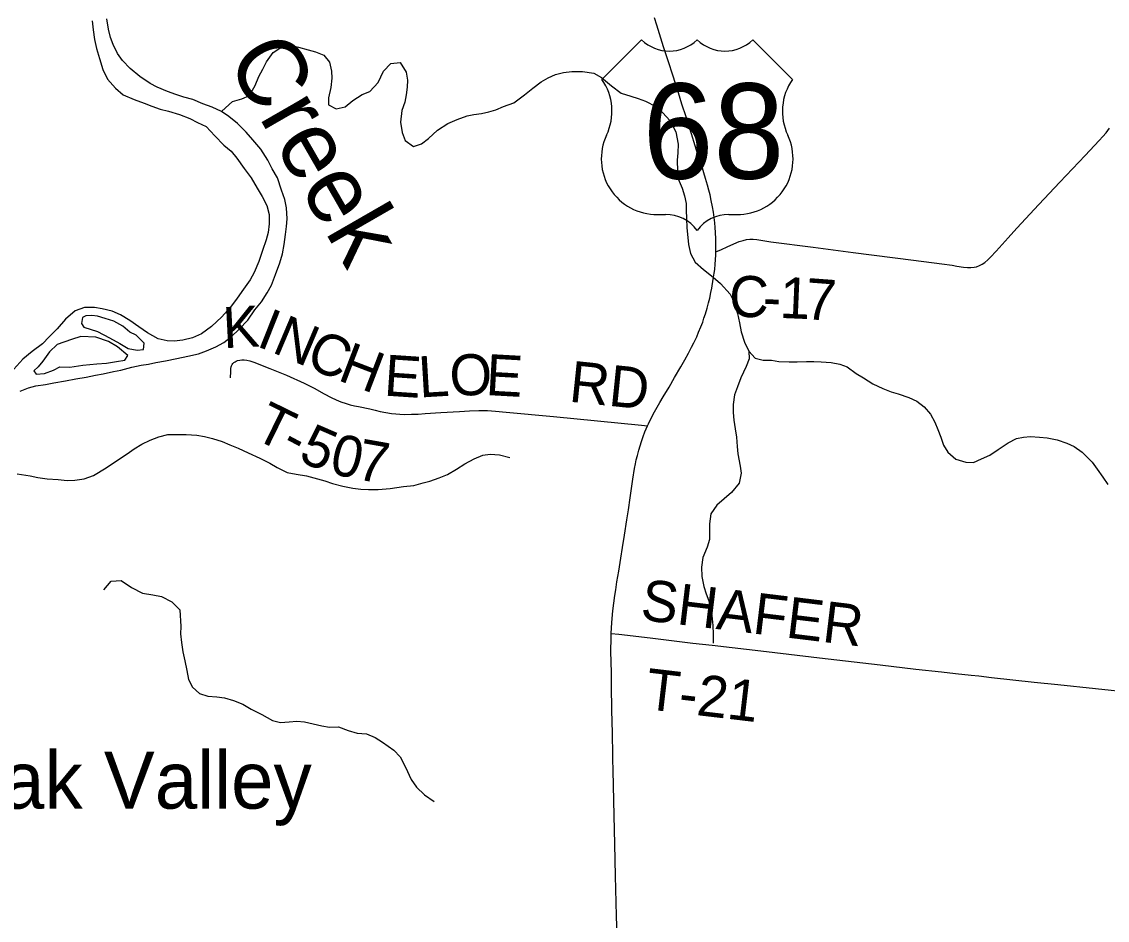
# Model space of a CAD drawing. Extents: x 1451455 to 1749751, y 218250 to 574981.
# Drawn here: x 1564923 to 1572855, y 337559 to 344121 of the extents above; entities that cross this region are included whole.
import ezdxf

# ---------------------------------------------------------------- set-up
doc = ezdxf.new("R2010")
doc.units = 0
for name, color, linetype in [('GM_X_County_Road', 7, 'Continuous'), ('GM_X_County_Road_Text', 7, 'Continuous'), ('GM_X_Major_River', 7, 'Continuous'), ('GM_X_Major_River_Text', 7, 'Continuous'), ('GM_X_Minor_River', 7, 'Continuous'), ('GM_X_Township_Road', 7, 'Continuous'), ('GM_X_Township_Road_Text', 7, 'Continuous'), ('GM_X_Unincorporated_Text', 7, 'Continuous'), ('GM_X_US_Location', 7, 'Continuous'), ('GM_X_US_Route', 7, 'Continuous'), ('GM_X_US_Shield', 7, 'Continuous')]:
    doc.layers.add(name, color=color, linetype=linetype)

msp = doc.modelspace()

# ---------------------------------------------------------------- linework, layer by layer
at = {"layer": 'GM_X_County_Road'}
for points in [[(1570706.9, 342474.5), (1570998.9, 342436.2), (1571438.2, 342380.3), (1571646, 342352.3), (1571720.5, 342342.1), (1571756.2, 342336.5), (1571804.6, 342328.7), (1571833.4, 342325.5), (1571856.5, 342324.9), (1571882.9, 342327.7), (1571900.1, 342332), (1571920.6, 342339.4), (1571941, 342349.8), (1571959.4, 342362.5), (1571981.5, 342381.2), (1572002.3, 342401.7), (1572042.5, 342444.8), (1572129.4, 342543.1), (1572193.6, 342613.5), (1572354.6, 342786.2), (1572507.4, 342948.9), (1572692.3, 343144.2), (1572796.4, 343253.4), (1572822.7, 343282.4), (1572845.3, 343310.2), (1572870.4, 343344.3)], [(1569995.3, 342440.8), (1570035.2, 342458.6), (1570078.2, 342477.7), (1570125.9, 342498.9), (1570165.9, 342515), (1570193.7, 342523.9), (1570218.8, 342529.3), (1570243.1, 342532.3), (1570266.5, 342532.7), (1570293, 342530.4), (1570396.9, 342514.6), (1570706.9, 342474.5)]]:
    msp.add_lwpolyline(points, dxfattribs=at)
at = {"layer": 'GM_X_Major_River'}
for points in [[(1564911.3, 341423.3), (1564971.8, 341448.3), (1565026.1, 341461.3), (1565096.4, 341472.1), (1565158.7, 341483), (1565243.1, 341497.5), (1565319.4, 341512.2), (1565393.8, 341524.9), (1565462.1, 341539.7), (1565518.4, 341548.7), (1565592.8, 341567.4), (1565647, 341576.4), (1565727.5, 341597), (1565795.8, 341611.8), (1565850.1, 341620.9), (1565904.4, 341631.9), (1565972.7, 341644.7), (1566057.1, 341661.3), (1566137.5, 341677.8), (1566213.9, 341696.5), (1566274.4, 341717.5), (1566341, 341746.3), (1566399.7, 341779.3), (1566454.5, 341818.4), (1566511.7, 341875.5), (1566575, 341942.5), (1566626.5, 342015.7), (1566675.7, 342075), (1566717, 342140.4), (1566748.1, 342195.9), (1566777.7, 342275.5), (1566809.4, 342361.2), (1566828.6, 342424.9), (1566841.9, 342492.8), (1566851.4, 342566.8), (1566858.5, 342624.8), (1566861.6, 342680.9), (1566857.2, 342761.1), (1566846.4, 342823.4), (1566821.6, 342890), (1566791.4, 342980.8), (1566752.6, 343045.6), (1566721.8, 343110.3), (1566669.3, 343191.4), (1566612.6, 343258.5), (1566563.6, 343315.5), (1566500.8, 343378.8), (1566437.6, 343428), (1566382.3, 343465), (1566314.8, 343496.3), (1566247.2, 343521.6), (1566173.8, 343552.9), (1566108, 343570.1), (1566048.3, 343589.2), (1565988.7, 343610.3), (1565913.2, 343641.8), (1565861.7, 343670.7), (1565786.6, 343720.2), (1565715.6, 343779.5), (1565658.7, 343836.7), (1565623.6, 343889.4), (1565590.9, 343954.1), (1565571.8, 344004.6), (1565557, 344067), (1565544.4, 344141.3)], [(1565438, 344127.2), (1565444.8, 344062.9), (1565455.4, 343990.6), (1565470.1, 343924.2), (1565492.8, 343851.6), (1565515.2, 343771.1), (1565549.9, 343702.3), (1565608.7, 343635.1), (1565665.8, 343588), (1565745.3, 343552.6), (1565818.8, 343527.2), (1565874.5, 343504.2), (1565934.1, 343483.1), (1565995.9, 343467.9), (1566075.5, 343442.5), (1566151, 343413), (1566206.6, 343386), (1566272, 343354.8), (1566334.8, 343287.5), (1566399.6, 343220.2), (1566452.8, 343175.2), (1566495.8, 343124.3), (1566548.4, 343049.2), (1566599.1, 342980.2), (1566643.7, 342905.2), (1566680.6, 342844.4), (1566713.4, 342779.7), (1566730.1, 342713.3), (1566730.8, 342645.1), (1566723.5, 342581.1), (1566708.5, 342527.3), (1566682.9, 342449.6), (1566655.4, 342369.9), (1566621.8, 342288.4), (1566592.7, 342236.8), (1566543.3, 342167.5), (1566498, 342102.2), (1566448.7, 342037), (1566385.3, 341966), (1566309.8, 341895.2), (1566236.7, 341840.4), (1566170.1, 341811.5), (1566101.7, 341794.7), (1566037.5, 341787.8), (1565985.5, 341790.8), (1565919.7, 341806), (1565842.5, 341849.5), (1565779.2, 341892.7), (1565714.1, 341939.9), (1565644.8, 341981.2), (1565585.2, 342006.4), (1565511.5, 342023.7), (1565455.6, 342032.7), (1565381.5, 342034.1), (1565315, 342009.2), (1565243.7, 341948.4), (1565182.3, 341877.3), (1565125.1, 341820.2), (1565074.1, 341769), (1564998.9, 341712.3), (1564931.8, 341657.4), (1564866.3, 341582.4)], [(1565436.4, 341975), (1565392.4, 341973.8), (1565368.1, 341960.1), (1565359.3, 341918.2), (1565376.7, 341889.9), (1565476.2, 341858), (1565565.5, 341812.3), (1565640.7, 341770.9), (1565700.1, 341733.8), (1565765.9, 341722.6), (1565814.1, 341727.7), (1565819, 341773.7), (1565760, 341830.9)], [(1565760, 341830.9), (1565714.4, 341853.8), (1565663.2, 341896.8), (1565595.8, 341934), (1565532.1, 341953.2), (1565476.4, 341970.2), (1565436.4, 341975)], [(1565699.1, 341683.7), (1565624.3, 341747.2), (1565556.9, 341784.4), (1565465.5, 341818.1), (1565355.4, 341822.1), (1565286.9, 341799.3), (1565182.1, 341763.1), (1565127, 341710), (1565077.6, 341640.8), (1565042.8, 341601.3), (1565012.3, 341571.8), (1565029.8, 341547.4), (1565090, 341552.4), (1565154.5, 341577.3), (1565201, 341600.5), (1565275, 341597.1)], [(1565275, 341597.1), (1565369.4, 341611.5), (1565471.7, 341621.7), (1565543.9, 341628.4), (1565616.2, 341639.1), (1565676.4, 341648), (1565699.1, 341683.7)]]:
    msp.add_lwpolyline(points, dxfattribs=at)
at = {"layer": 'GM_X_Minor_River'}
for points in [[(1566382.3, 343465), (1566412.5, 343491.1), (1566463.3, 343538.5), (1566531.7, 343557.4), (1566588.2, 343582.6), (1566629.5, 343656.1), (1566654.7, 343721.9), (1566685.6, 343773.6), (1566712.5, 343827.3), (1566759.8, 343896.7), (1566816.5, 343933.9), (1566882.8, 343950.9), (1566946.7, 343935.9), (1567016.4, 343916.7), (1567070.2, 343901.8), (1567131.8, 343876.8), (1567173, 343826), (1567187.9, 343759.6), (1567189, 343709.4), (1567181.8, 343641.3), (1567164.5, 343565.4), (1567163.6, 343513.3), (1567221.1, 343484.3), (1567287.5, 343499.3), (1567342.3, 343546.5), (1567411.1, 343589.6), (1567467.6, 343610.7), (1567526.8, 343678), (1567566.2, 343759.6), (1567621.3, 343816.8), (1567689.4, 343823.8), (1567732.3, 343752.9), (1567741.3, 343694.6), (1567738.4, 343642.5), (1567731.4, 343586.5), (1567722.5, 343534.5), (1567701.4, 343472.6), (1567691.9, 343388.6), (1567702.6, 343312.2), (1567725.7, 343253.7), (1567785, 343210.6), (1567845.4, 343229.7), (1567896, 343267), (1567961.2, 343330.1), (1568036.1, 343377.1), (1568104.6, 343406), (1568177.2, 343433), (1568227.4, 343442.2), (1568283.6, 343451.3), (1568335.8, 343462.5), (1568388.1, 343477.7), (1568442.6, 343500.9), (1568519.2, 343529.8), (1568596.2, 343586.7), (1568657.1, 343635.9), (1568718, 343681), (1568770.5, 343710.3), (1568823, 343735.5), (1568881.3, 343750.6), (1568943.5, 343757.7), (1569021.6, 343758.5), (1569103.4, 343745.1), (1569159, 343714.1), (1569232, 343652.8), (1569303.1, 343599.5), (1569372.8, 343576.3), (1569426.5, 343561.4), (1569480.2, 343540.5), (1569555.6, 343501.2), (1569606.9, 343456.3), (1569657.9, 343399.3), (1569702.5, 343316.3), (1569719, 343227.8), (1569715.9, 343163.7), (1569711, 343109.6), (1569715.6, 343029.3), (1569720.6, 342973.1), (1569747.5, 342906.5), (1569764.5, 342850.1), (1569777.6, 342793.7), (1569778.7, 342743.5), (1569779.7, 342683.3), (1569782.5, 342615.1), (1569789.3, 342544.8), (1569794.4, 342494.6), (1569809.3, 342428.2), (1569844.2, 342365.5), (1569903.4, 342312.4), (1569974.4, 342255.1), (1570029.7, 342208.1), (1570098.4, 342130.8), (1570125.5, 342078.2), (1570152, 341989.5), (1570166.9, 341921.1), (1570179.8, 341856.7), (1570204.5, 341780.1), (1570235.4, 341715.4), (1570282.6, 341664.6), (1570340.4, 341649.6), (1570402.4, 341648.6), (1570454.3, 341639.7)], [(1570235.4, 341715.4), (1570238.4, 341659.2), (1570215.5, 341603.5), (1570178, 341519.9), (1570152.9, 341454.1), (1570129.9, 341396.3), (1570120.6, 341324.3), (1570121.7, 341268.1), (1570126.7, 341211.9), (1570135.6, 341147.6), (1570146.6, 341087.2), (1570149.5, 341019), (1570156.5, 340964.8), (1570173, 340874.3), (1570180.2, 340824), (1570164.9, 340750.1), (1570109.7, 340682.8), (1570054.9, 340635.6), (1570002.1, 340590.3), (1569959, 340526.9), (1569947.8, 340454.9), (1569948.7, 340390.7), (1569947.9, 340340.6), (1569930.9, 340284.7), (1569899.6, 340209), (1569890.4, 340137), (1569891.2, 340068.8), (1569906, 339996.4), (1569925.1, 339942), (1569944.3, 339891.6), (1569957.5, 339841.2), (1569968.1, 339760.9), (1569973.3, 339710.7), (1569976.3, 339648.5), (1569975.2, 339582.3)], [(1570454.3, 341639.7), (1570530.3, 341636.5), (1570588.3, 341637.6), (1570656.4, 341638.5), (1570710.5, 341639.6), (1570764.5, 341636.8), (1570838.4, 341631.5), (1570900.3, 341620.5), (1570954, 341601.6), (1571019.2, 341552.5), (1571072.7, 341519.5), (1571142, 341476.3), (1571215.5, 341443), (1571275.1, 341418), (1571326.9, 341403.1), (1571404.5, 341375.8), (1571462.1, 341348.8), (1571517.5, 341307.8), (1571562.6, 341255), (1571595.6, 341196.3), (1571616.7, 341143.8), (1571637.8, 341087.3), (1571658.8, 341028.8), (1571689.9, 340976.2), (1571749.2, 340927.1), (1571820.8, 340903.9), (1571876.9, 340903), (1571935.3, 340928.1), (1571995.8, 340955.2), (1572056.6, 340996.3), (1572131.5, 341045.3), (1572192, 341076.4), (1572242.3, 341087.6), (1572294.4, 341090.8), (1572358.3, 341085.7), (1572416.3, 341080.8), (1572488.1, 341067.6), (1572559.7, 341042.4), (1572613.4, 341019.5), (1572670.8, 340978.4), (1572743.5, 340903.1), (1572780.7, 340852.3), (1572821.8, 340795.5), (1572858.9, 340740.8)], [(1564889.8, 340818.9), (1564985.6, 340803.3), (1565041.5, 340792.4), (1565109.4, 340783.3), (1565189.4, 340778), (1565255.3, 340770.9), (1565311.4, 340772), (1565379.6, 340783), (1565448.1, 340807.9), (1565541.1, 340862.5), (1565607.9, 340909.6), (1565695, 340966.3), (1565745.6, 341001.6), (1565800.2, 341034.8), (1565860.7, 341063.9), (1565925.2, 341088.9), (1565991.6, 341105.9), (1566073.6, 341106.6), (1566125.7, 341105.8), (1566201.7, 341102.5), (1566259.5, 341091.6), (1566317.3, 341076.6), (1566387, 341055.5), (1566444.7, 341030.5), (1566504.3, 341007.5), (1566577.8, 340972.2), (1566663.2, 340932.7), (1566736.7, 340897.5), (1566790.2, 340864.5), (1566861.6, 340829.3), (1566929.5, 340816.2), (1567003.3, 340805), (1567085, 340783.6), (1567136.8, 340766.8), (1567194.5, 340747.8), (1567268.3, 340728.6), (1567342.1, 340713.3), (1567400, 340706.4), (1567456, 340703.5), (1567528.1, 340704.3), (1567614.3, 340713), (1567712.6, 340725.4), (1567788.8, 340734.2), (1567855.2, 340753.2), (1567905.4, 340766.4), (1567973.9, 340789.4), (1568034.3, 340814.5), (1568099, 340853.5), (1568161.8, 340892.6), (1568228.4, 340927.6), (1568292.9, 340954.7), (1568345.1, 340961.8), (1568415.1, 340958.7), (1568488.8, 340937.5)], [(1565522.2, 339970.8), (1565577.3, 340036.1), (1565649.4, 340038.9), (1565726.7, 339989.6), (1565806, 339948.2), (1565881.9, 339935), (1565945.7, 339923.9), (1566019.1, 339884.6), (1566078.2, 339825.5), (1566086.2, 339705.1), (1566083.3, 339651.1), (1566090.2, 339586.8), (1566101.1, 339518.5), (1566114.1, 339454.1), (1566128.9, 339381.7), (1566141.8, 339317.4), (1566170.9, 339260.8), (1566222.2, 339213.9), (1566283.9, 339194.8), (1566347.9, 339189.8), (1566405.8, 339182.8), (1566471.5, 339163.7), (1566539.1, 339136.6), (1566600.6, 339099.5), (1566678, 339060.2), (1566755.3, 339016.8), (1566815.1, 339003.9), (1566877.3, 339008.9), (1566933.4, 339012), (1566989.3, 339007.1), (1567053.2, 338994), (1567115, 338979), (1567172.9, 338970), (1567238.9, 338971), (1567308.5, 338943.8), (1567374.3, 338924.7), (1567442.2, 338919.6), (1567505.9, 338894.5), (1567559.3, 338859.6), (1567642.4, 338802.1), (1567687.6, 338751.2), (1567726.4, 338676.5), (1567768.9, 338585.6), (1567808.1, 338530.8), (1567867.2, 338473.8), (1567936.5, 338426.5)]]:
    msp.add_lwpolyline(points, dxfattribs=at)
at = {"layer": 'GM_X_Township_Road'}
for points in [[(1566450, 341521), (1566451.2, 341566.8), (1566452.1, 341587.7), (1566453.8, 341599.8), (1566456.4, 341608.5), (1566460.7, 341616.8), (1566466, 341624.6), (1566472.9, 341631.5), (1566482, 341638), (1566490.7, 341642.4), (1566501.1, 341646.3), (1566515.9, 341649.7), (1566531.9, 341651.5), (1566548.4, 341651.1), (1566568.4, 341648.5), (1566590.5, 341643.2), (1566618.7, 341634.1), (1566735.9, 341588.1), (1566857.6, 341538.9), (1566986.4, 341481.5), (1567059.6, 341444.6), (1567134.3, 341403.5), (1567183.4, 341377), (1567221.9, 341358.8), (1567255.2, 341345.2), (1567293, 341331.8), (1567323.8, 341323.7), (1567355.7, 341316.6), (1567384.5, 341310.9), (1567466, 341293), (1567506.3, 341284.5), (1567542.8, 341275.2), (1567583.6, 341266.3), (1567624.4, 341260.4), (1567656.1, 341256.5), (1567686, 341254.1), (1567719, 341253.3), (1567770.2, 341253.9), (1567820.6, 341255.9), (1567872, 341259.6), (1567984.6, 341266.4), (1568122.1, 341275.2), (1568194.2, 341279.3), (1568263.1, 341281.1), (1568325.4, 341280.4), (1568385, 341276.9), (1568462.8, 341270.5), (1568809.1, 341238), (1569452.3, 341173.3), (1569495.7, 341168.9)], [(1569230.7, 339653.6), (1569286.1, 339647.1), (1569514.2, 339620.5), (1569827, 339583.3), (1569967.2, 339567.4), (1570365, 339522.3), (1570752.7, 339475.6), (1571195.9, 339424), (1571456.6, 339393.4), (1571642.5, 339372.7), (1571746.8, 339361.1), (1571860.8, 339348.8), (1571916.2, 339342.7), (1572007.5, 339332.5), (1572320.5, 339298.6), (1572493.4, 339280), (1573044.8, 339221.4)]]:
    msp.add_lwpolyline(points, dxfattribs=at)
at = {"layer": 'GM_X_US_Route'}
for points in [[(1569243.2, 338736), (1569242.6, 338762.1), (1569239.2, 338928.7), (1569235.8, 339090.8), (1569233.3, 339272.7), (1569231.3, 339367), (1569227.9, 339520.7), (1569229.2, 339622.5), (1569230.7, 339653.6), (1569234.4, 339734.2), (1569242.4, 339819.3), (1569256.5, 339930.1), (1569263, 339972.4), (1569272, 340030.7), (1569284.8, 340108), (1569300.3, 340202.2), (1569312.9, 340280.3), (1569327.9, 340372.3), (1569345.5, 340484), (1569356.2, 340555.8), (1569369.2, 340642.9), (1569389.4, 340780.2), (1569400.8, 340857.2), (1569407.2, 340890.9), (1569413.1, 340921.9), (1569421.3, 340954), (1569431, 340992.1), (1569440.6, 341023), (1569450.6, 341055), (1569463.9, 341090.8), (1569476.9, 341126), (1569495.7, 341168.9), (1569501.9, 341183.3), (1569537.5, 341253.9), (1569585.7, 341339.9), (1569609.9, 341380.7), (1569652.6, 341452.8), (1569693.8, 341523.4), (1569739.8, 341600.6), (1569768.7, 341650.6), (1569794.7, 341699.4), (1569817.9, 341743), (1569833.9, 341776.4), (1569854.7, 341819.7), (1569868.8, 341852.6), (1569885.4, 341891.8), (1569898.5, 341927.3), (1569907.9, 341955.4), (1569918.6, 341987.1), (1569931.3, 342028.2), (1569941.7, 342068), (1569949.6, 342101.9), (1569959.1, 342142.5), (1569965.7, 342174.5), (1569976.2, 342240.2), (1569983.2, 342284.5), (1569986.4, 342311.9), (1569990.9, 342349.4), (1569993, 342383), (1569995.1, 342417.9), (1569995.3, 342440.8), (1569995.4, 342454.1), (1569995.7, 342493), (1569994.2, 342536), (1569992.6, 342581.3), (1569989.5, 342619), (1569986.8, 342653.1), (1569976.5, 342730.8), (1569970.6, 342769.3), (1569961.6, 342814.5), (1569953.1, 342856.8), (1569943.7, 342891.6), (1569933.9, 342927.4), (1569919.8, 342976.1), (1569888.7, 343075.4), (1569866.3, 343144.9), (1569843.8, 343215.4), (1569816.6, 343301.2), (1569776.9, 343426.7), (1569747, 343519.9), (1569721, 343601.2), (1569698.8, 343670.7), (1569679.7, 343730.4), (1569648.3, 343828.5), (1569612.9, 343938.4), (1569583.1, 344032.7), (1569563.5, 344094.7), (1569547.5, 344148.5)], [(1569273.2, 337442.8), (1569268.6, 337592), (1569262.2, 337883.9), (1569257.4, 338113.5), (1569252.6, 338324.4), (1569245.2, 338651.4), (1569243.2, 338736)]]:
    msp.add_lwpolyline(points, dxfattribs=at)
at = {"layer": 'GM_X_US_Shield'}
for p, q in [((1569452.2, 343989.6), (1569162.2, 343699.5)), ((1570554.4, 343699.5), (1570264.3, 343989.6)), ((1569568.2, 342713.4), (1569626.2, 342713.4)), ((1570090.3, 342713.4), (1570148.3, 342713.4))]:
    msp.add_line(p, q, dxfattribs=at)
for centre, radius, start, end in [((1569655.2, 344196.7), 290, 225.573, 314.427), ((1570061.3, 344196.7), 290, 225.573, 314.427), ((1568829.6, 343466.6), 406.1, 334.54712, 35.00093), ((1570887, 343466.6), 406.1, 144.99907, 205.45288), ((1569563.7, 343119.4), 406.1, 154.83192, 270.63826), ((1570152.8, 343119.4), 406.1, 269.36174, 25.16808), ((1569626.2, 342423.3), 290, 36.8699, 90), ((1570090.3, 342423.3), 290, 90, 143.1301)]:
    msp.add_arc(centre, radius, start, end, dxfattribs=at)

# ---------------------------------------------------------------- texts
at = {"layer": 'GM_X_County_Road_Text'}
for s, rotation, p in [('C', 358.72363, (1570088.9, 341967)), ('1', 357.6029, (1570456.8, 341958.2)), ('7', 355.70527, (1570638.9, 341950.6)), ('-', 358.44646, (1570334.9, 341961.5))]:
    msp.add_text(s, height=300, rotation=rotation, dxfattribs=at).set_placement(p)
at = {"layer": 'GM_X_Major_River_Text'}
msp.add_text('Creek', height=500.1, rotation=299.93567, dxfattribs=at).set_placement((1566411.7, 343846.4))
at = {"layer": 'GM_X_Township_Road_Text'}
for s, rotation, p in [('K', 2.87168, (1566399.1, 341736.2)), ('I', 338.38413, (1566629.6, 341754.9)), ('N', 337.04248, (1566742.4, 341710.2)), ('C', 337.0041, (1566985.5, 341607.2)), ('H', 339.04394, (1567223.1, 341506.6)), ('E', 356.18506, (1567565, 341391.2)), ('L', 3.44561, (1567830.4, 341376.2)), ('O', 1.18397, (1568051.3, 341389.5)), ('E', 356.82279, (1568309.2, 341395.1)), ('RD', 354.09331, (1568915.6, 341347)), ('T', 333.94574, (1566603.4, 341084.9)), ('5', 336.68433, (1566935.5, 340918.1)), ('-', 331.99478, (1566802.6, 340987.6)), ('0', 347.02018, (1567161.2, 340826.6)), ('7', 349.96402, (1567357.7, 340781.8)), ('SHAFER', 353.07175, (1569437.1, 339754)), ('T-21', 353.27014, (1569470.3, 339102.3))]:
    msp.add_text(s, height=300, rotation=rotation, dxfattribs=at).set_placement(p)
at = {"layer": 'GM_X_Unincorporated_Text'}
msp.add_text('White Oak Valley', height=417, rotation=0.00001, dxfattribs=at).set_placement((1562765.5, 338373.9))
at = {"layer": 'GM_X_US_Location'}
for s in ['/', '0']:
    msp.add_text(s, height=1, dxfattribs=at).set_placement((1569857.9, 343317))
msp.add_text('68', height=1, rotation=0.00001, dxfattribs=at).set_placement((1569651.5, 343110))
at = {"layer": 'GM_X_US_Shield'}
msp.add_text('68', height=696.1, dxfattribs=at).set_placement((1569459.8, 342974.4))

doc.saveas('drawing.dxf')
